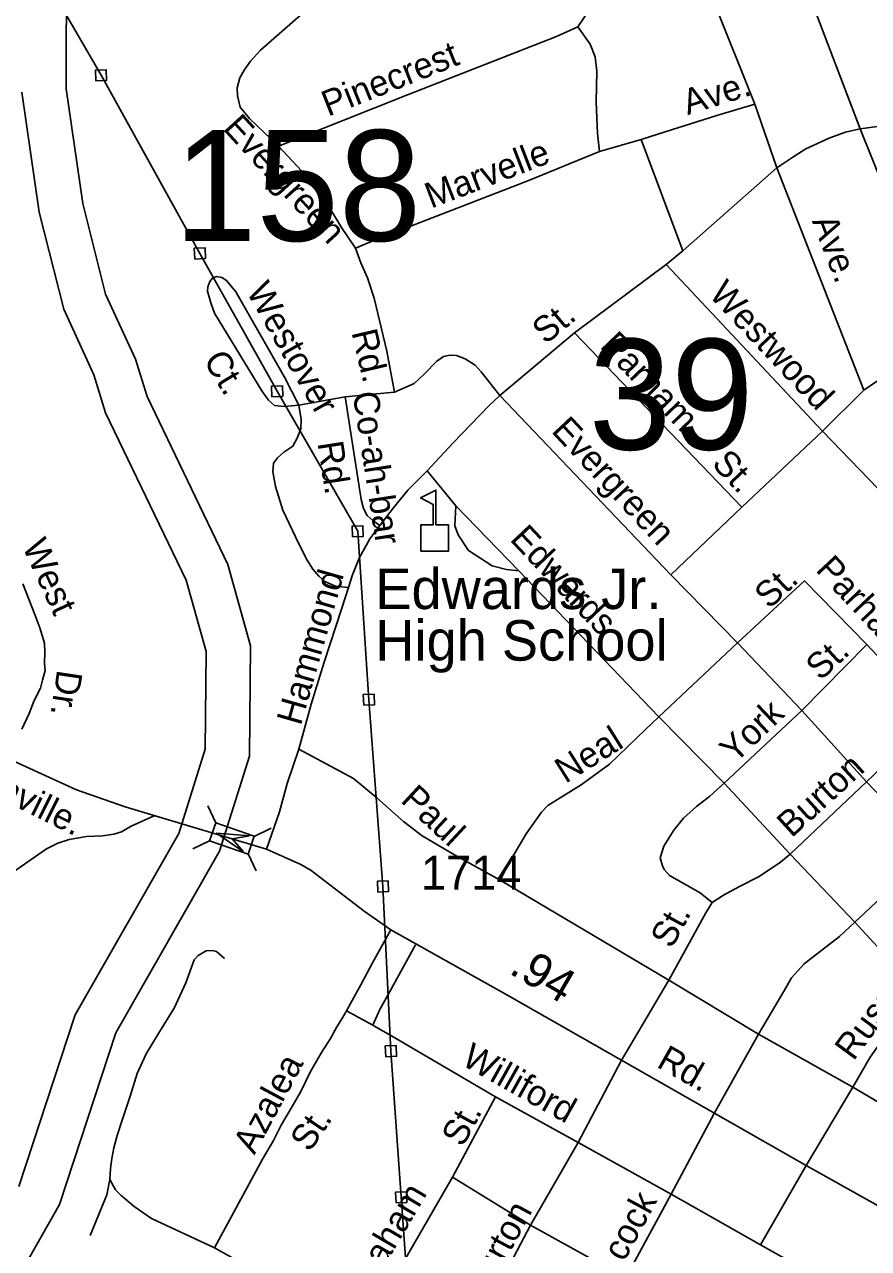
# Model space of a CAD drawing. Extents: x 2220236 to 2384410, y 720751 to 894131.
# Drawn here: x 2347089 to 2350213, y 795027 to 799558 of the extents above; entities that cross this region are included whole.
import ezdxf

# ---------------------------------------------------------------- set-up
doc = ezdxf.new("R2010")
doc.units = 0
for name, color, linetype in [('Exist Cultural Educational Facility Elementary CELL', 7, 'Continuous'), ('Exist Cultural Educational Facility Elementary Label', 7, 'Continuous'), ('Exist Hydrographic River Shore', 7, 'Continuous'), ('Exist Road Non-System Type 51', 7, 'Continuous'), ('Exist Road Non-System Type 51 Label', 7, 'Continuous'), ('Exist Road Secondary Mileage Hundredths English Label', 7, 'Continuous'), ('Exist Road Secondary Structure Standard Bridge Attributed CELL', 7, 'Continuous'), ('Exist Road Secondary Structure Standard Bridge CELL', 7, 'Continuous'), ('Exist Road Secondary Structure Standard Bridge Number Label', 7, 'Continuous'), ('Exist Road Secondary Type 51 Attributed', 7, 'Continuous'), ('Exist Road Secondary Type 51 Label', 7, 'Continuous'), ('Exist Road Secondary Type 51 Number Label', 7, 'Continuous'), ('Exist Utilities Electrical Transmission Line', 7, 'Continuous')]:
    doc.layers.add(name, color=color, linetype=linetype)

msp = doc.modelspace()

# ---------------------------------------------------------------- linework, layer by layer
at = {"layer": 'Exist Cultural Educational Facility Elementary CELL'}
msp.add_lwpolyline([(2348556, 797608.4), (2348556, 797706.3), (2348602, 797706.3), (2348602, 797781.4), (2348554.9, 797805.6), (2348611.6, 797834.8), (2348611.6, 797706.3), (2348657.6, 797706.3), (2348657.6, 797608.4)], close=True, dxfattribs=at)
at = {"layer": 'Exist Hydrographic River Shore'}
for points in [[(2347040.5, 794876.4), (2347217.8, 795189.8), (2347426.9, 795825.1), (2347811.1, 796497.7), (2347921.3, 796850.2), (2347925.7, 797258.1), (2347841.6, 797558.7), (2347542.2, 798180.9), (2347499.3, 798319.6), (2347389.1, 798559.3), (2347304, 798895.5), (2347242.5, 799319.2), (2347244.5, 799795.9), (2347292, 799992.7), (2347326.6, 800605.5), (2347310.4, 801247.3), (2347229.1, 801738.4), (2347190.2, 802242)], [(2347067.1, 795256.5), (2347276.3, 795892.1), (2347659.8, 796563.6), (2347757.5, 796876.1), (2347761.4, 797236.5), (2347687.5, 797500.6), (2347389, 798120.8), (2347345.8, 798260.9), (2347233.7, 798504.4), (2347142.9, 798863.5), (2347078.4, 799307.7)]]:
    msp.add_lwpolyline(points, dxfattribs=at)
at = {"layer": 'Exist Road Non-System Type 51'}
for p, q in [((2349944.3, 799794.8), (2350181.9, 799171.6)), ((2349792.5, 799263), (2349625.5, 799678.9)), ((2349137.2, 799549), (2349176.6, 799607.4)), ((2349792.5, 799263), (2349873.2, 799027)), ((2350181.9, 799171.6), (2350498.2, 799216.5)), ((2350523.6, 798318), (2350181.9, 799171.6)), ((2349216.8, 799088.2), (2349371.8, 799132.1)), ((2349525.1, 798720.3), (2349371.8, 799132.1)), ((2349525.1, 798720.3), (2349873.2, 799027)), ((2349873.2, 799027), (2350196.1, 798204.4)), ((2349463.8, 798669.3), (2349525.1, 798720.3)), ((2349124.9, 798417.2), (2349463.8, 798669.3)), ((2350043, 798052.5), (2349463.8, 798669.3)), ((2348847.8, 798184.2), (2349124.9, 798417.2)), ((2349124.9, 798417.2), (2349744.3, 797771)), ((2350196.1, 798204.4), (2350043, 798052.5)), ((2348104.4, 798149), (2348276.1, 798179.1)), ((2348276.1, 798179.1), (2348457.7, 798196.6)), ((2349481.4, 797521.2), (2348847.8, 798184.2)), ((2350043, 798052.5), (2349744.3, 797771)), ((2350530.9, 797544.4), (2350043, 798052.5)), ((2348685.3, 797776.4), (2348579.2, 797905.4)), ((2348919, 797535.8), (2348685.3, 797776.4)), ((2349744.3, 797771), (2349481.4, 797521.2)), ((2349436.6, 796995.1), (2348919, 797535.8)), ((2349481.4, 797521.2), (2349728, 797269.6)), ((2349436.6, 796995.1), (2349728, 797269.6)), ((2349728, 797269.6), (2349966.4, 797018.3)), ((2349966.4, 797018.3), (2350206.8, 797262.8)), ((2350456.7, 796994.9), (2350206.8, 797262.8)), ((2349678.8, 796749.4), (2349436.6, 796995.1)), ((2349678.8, 796749.4), (2349966.4, 797018.3)), ((2349966.4, 797018.3), (2350205.4, 796754.8)), ((2350205.4, 796754.8), (2350456.7, 796994.9)), ((2349922.3, 796486.4), (2350205.4, 796754.8)), ((2350446.8, 796502), (2350205.4, 796754.8)), ((2349922.3, 796486.4), (2349678.8, 796749.4)), ((2350161.9, 796234.8), (2349922.3, 796486.4)), ((2350161.9, 796234.8), (2350446.8, 796502)), ((2348849.3, 796390.7), (2349473.5, 796020.2)), ((2350404.5, 795971.9), (2350161.9, 796234.8)), ((2349297, 795721.8), (2349473.5, 796020.2)), ((2349473.5, 796020.2), (2349805.6, 795821)), ((2348280.9, 795907.2), (2348378.1, 795854.4)), ((2349641.3, 795526.4), (2349805.6, 795821)), ((2349805.6, 795821), (2350154.3, 795623.8)), ((2349137.8, 795419.6), (2349297, 795721.8)), ((2349982.5, 795334.3), (2350154.3, 795623.8)), ((2350154.3, 795623.8), (2350447.4, 795453.1)), ((2348672.5, 795290.8), (2348832.7, 795588.4)), ((2348832.7, 795588.4), (2349137.8, 795419.6)), ((2349482.9, 795228.7), (2349641.3, 795526.4)), ((2349137.8, 795419.6), (2348962.2, 795113.6)), ((2349482.9, 795228.7), (2349137.8, 795419.6)), ((2349813.2, 795040.9), (2349982.5, 795334.3)), ((2348345, 794722.3), (2348672.5, 795290.8)), ((2348672.5, 795290.8), (2348962.2, 795113.6)), ((2349314.7, 794918.7), (2349482.9, 795228.7)), ((2349813.2, 795040.9), (2349482.9, 795228.7)), ((2348962.2, 795113.6), (2348803.6, 794815.9)), ((2348962.2, 795113.6), (2349314.7, 794918.7)), ((2347791.6, 795029.6), (2348345, 794722.3)), ((2350135.4, 794860.1), (2349813.2, 795040.9))]:
    msp.add_line(p, q, dxfattribs=at)
for points in [[(2348328.8, 799785.3), (2347962.8, 799463), (2347925.2, 799422.5), (2347901.6, 799388.3), (2347885.9, 799360), (2347876.4, 799324), (2347876.8, 799294), (2347887.1, 799252), (2347921.6, 799210.4), (2348028.9, 799107.8)], [(2348028.9, 799107.8), (2348506.5, 799297.5), (2349057.7, 799514.1), (2349137.2, 799549)], [(2349137.2, 799549), (2349182, 799485.6), (2349200.5, 799437.9), (2349207.1, 799384), (2349204.5, 799272), (2349209.9, 799154), (2349216.8, 799088.2)], [(2349371.8, 799132.1), (2349459.7, 799161), (2349650.9, 799221.4), (2349792.5, 799263)], [(2350181.9, 799171.6), (2350127.7, 799159), (2350069.9, 799138.5), (2349980.3, 799097.4), (2349932.3, 799066.4), (2349873.2, 799027)], [(2348313.4, 798729.4), (2348262.5, 798806.8), (2348186.9, 798931.7), (2348132.2, 798997.1), (2348028.9, 799107.8)], [(2348313.4, 798729.4), (2348390.9, 798762.4), (2348952.1, 798979), (2349216.8, 799088.2)], [(2348457.7, 798196.6), (2348429.8, 798349), (2348383.6, 798544.4), (2348358.7, 798620), (2348334, 798675.6), (2348313.4, 798729.4)], [(2348104.4, 798149), (2348050.4, 798144.4), (2348014.4, 798148), (2347992.2, 798167.7), (2347967.8, 798201.5), (2347792.4, 798489.2), (2347778.1, 798527.1), (2347765.5, 798570.8), (2347767.2, 798586.9), (2347775, 798607), (2347784.9, 798619), (2347798.9, 798625.2), (2347818.8, 798621.6), (2347836.9, 798609.7), (2347871.4, 798568.1), (2348051.2, 798252.3), (2348104.4, 798149)], [(2348457.7, 798196.6), (2348530.5, 798228.7), (2348568.4, 798263.7), (2348615.1, 798311.9), (2348640.1, 798329.4), (2348663.9, 798333.7), (2348688, 798332.1), (2348720.1, 798320.6), (2348756.6, 798297.3), (2348778.5, 798272.4), (2348847.8, 798184.2)], [(2350196.1, 798204.4), (2350246.7, 798238.9), (2350334.2, 798271.9), (2350523.6, 798318)], [(2348276.1, 798179.1), (2348334.6, 797799.9), (2348343, 797766), (2348357.2, 797740.2), (2348379.4, 797720.5), (2348403.8, 797702.9)], [(2348579.2, 797905.4), (2348673.8, 798008), (2348808.2, 798147.6), (2348847.8, 798184.2)], [(2348104.4, 798149), (2348113, 798095.2), (2348111.4, 798061.3), (2348097.8, 798027.1), (2348082.2, 797996.9), (2348048.5, 797974.5), (2348024.7, 797954.1), (2348011, 797933.9), (2348007.5, 797902), (2348018.1, 797848.2), (2348045.1, 797760.5), (2348104.6, 797635.2), (2348135.2, 797575.7), (2348155.6, 797541.9), (2348178.1, 797516.2), (2348200.3, 797496.5), (2348240.4, 797478.9), (2348288.5, 797473.5)], [(2348403.8, 797702.9), (2348452.9, 797767.5), (2348508.1, 797834), (2348579.2, 797905.4)], [(2348685.3, 797776.4), (2348681.5, 797702.2), (2348694.1, 797668.3), (2348732.6, 797610.9), (2348819.4, 797554), (2348873.4, 797540.6), (2348919, 797535.8)], [(2348288.5, 797473.5), (2348302.8, 797520.5), (2348328.1, 797582.8), (2348366.9, 797654.2), (2348403.8, 797702.9)], [(2347083.1, 797487.2), (2347126.9, 797374.5), (2347145.7, 797324.5), (2347162.4, 797268.1), (2347164.5, 797234.7), (2347162.4, 797193), (2347164.6, 797166.6), (2347155.8, 797131.2), (2347147.8, 797101.2), (2347124.8, 797055.3), (2347106.1, 797007.3), (2347078.9, 796949.9)], [(2350206.8, 797262.8), (2349976.4, 797498.2), (2349728, 797269.6)], [(2348103.7, 796875.8), (2348149.6, 797042.3), (2348197.6, 797197.4), (2348263.3, 797398), (2348288.5, 797473.5)], [(2348849.3, 796390.7), (2348880.6, 796451), (2348945.1, 796561.7), (2349002.3, 796642.5), (2349025.9, 796666.6), (2349149, 796744.1), (2349254, 796819.4), (2349387.8, 796947.9), (2349436.6, 796995.1)], [(2347984.9, 796505.8), (2348032.1, 796643.2), (2348060.7, 796748.6), (2348103.7, 796875.8)], [(2348103.7, 796875.8), (2348307, 796766.6), (2348392.9, 796695.8), (2348491.5, 796607.3), (2348561, 796554.2), (2348680.2, 796484.6), (2348849.3, 796390.7)], [(2349634, 796308.1), (2349589.5, 796343.5), (2349476.8, 796408.1), (2349456.5, 796429.9), (2349450.4, 796443.9), (2349442.1, 796473.7), (2349455.6, 796515.9), (2349492.8, 796576.2), (2349528.4, 796620.7), (2349575.9, 796663.3), (2349625.3, 796701.9), (2349678.8, 796749.4)], [(2346376.2, 796043), (2346464.2, 796044), (2346486.2, 796048.3), (2346535.9, 796071), (2346656.9, 796150.3), (2347170.4, 796506.4), (2347212.2, 796527), (2347254, 796541.5), (2347317.8, 796552.1), (2347377.7, 796554.9), (2347419.7, 796561.4), (2347447.6, 796569.8), (2347483.4, 796590), (2347571.7, 796630.1)], [(2349634, 796308.1), (2349675.7, 796334.6), (2349735.2, 796367.3), (2349808.7, 796404.3), (2349886.9, 796457.8), (2349922.3, 796486.4)], [(2349473.5, 796020.2), (2349610.5, 796269.9), (2349634, 796308.1)], [(2349805.6, 795821), (2349901.7, 795983.5), (2349927.3, 796029.7), (2349974.6, 796080.3), (2350105.3, 796181.9), (2350161.9, 796234.8)], [(2348280.9, 795907.2), (2348294.9, 795934.7), (2348333.6, 796003.1), (2348376.6, 796084), (2348444.4, 796206.2)], [(2347405, 795282.4), (2347407.5, 795322.9), (2347411.9, 795360.2), (2347418.9, 795400), (2347431.5, 795445.5), (2347450.3, 795502), (2347479.3, 795590.5), (2347505.4, 795675), (2347539.4, 795747.2), (2347588.4, 795829.6), (2347643.3, 795916.3), (2347686.3, 796010.7), (2347717.2, 796095.2), (2347731, 796111.3), (2347760.9, 796129.6), (2347782.9, 796129.9), (2347798.8, 796126.1), (2347829.1, 796100.5)], [(2348378.1, 795854.4), (2348403.9, 795912.2), (2348447.7, 795989.8), (2348536.4, 796151.6)], [(2350154.3, 795623.8), (2350218.8, 795735.3), (2350301.3, 795852.3), (2350336.8, 795898.6), (2350366.4, 795929), (2350404.5, 795971.9)], [(2347791.6, 795029.6), (2347970, 795358.4), (2348010.2, 795426.5), (2348039.2, 795483.4), (2348059.4, 795520.1), (2348079.7, 795553), (2348111.2, 795608.6), (2348146.6, 795679.4), (2348188.3, 795752.7), (2348221.2, 795804.6), (2348245.2, 795847.6), (2348265.2, 795880.8), (2348280.9, 795907.2)], [(2348378.1, 795854.4), (2348405.6, 795838.1), (2348438.2, 795819.9), (2348832.7, 795588.4)], [(2347331.5, 795074.8), (2347393.6, 795225.5), (2347405, 795282.4)], [(2347405, 795282.4), (2347425.2, 795244.5), (2347446.6, 795223), (2347494.7, 795182.5), (2347559.1, 795138.3), (2347791.6, 795029.6)]]:
    msp.add_lwpolyline(points, dxfattribs=at)
at = {"layer": 'Exist Road Secondary Structure Standard Bridge Attributed CELL'}
msp.add_lwpolyline([(2347899.7, 796494.9), (2347799.5, 796564.4), (2347921, 796554.3), (2347856.9, 796543.8)], close=True, dxfattribs=at)
at = {"layer": 'Exist Road Secondary Structure Standard Bridge CELL'}
for p, q in [((2347766.8, 796665.3), (2347796.7, 796603.1)), ((2347939.2, 796552.8), (2348001.4, 796582.7)), ((2347711.2, 796506.6), (2347773.4, 796536.5)), ((2347916.4, 796487.7), (2347946.3, 796425.6))]:
    msp.add_line(p, q, dxfattribs=at)
msp.add_lwpolyline([(2347796.7, 796603.1), (2347939.3, 796553.2), (2347916, 796486.5), (2347773.4, 796536.5)], close=True, dxfattribs=at)
at = {"layer": 'Exist Road Secondary Type 51 Attributed'}
for points in [[(2346397.3, 797166.7), (2347022, 796843.7), (2347281.7, 796725.5), (2347461.1, 796662.3), (2347671.1, 796599.6)], [(2347671.1, 796599.6), (2347984.9, 796505.8), (2348111.7, 796448.9), (2348149.6, 796427), (2348345.8, 796275.3), (2348444.4, 796206.2), (2348873.8, 795965.8), (2349982.5, 795334.3), (2350638.9, 794967)]]:
    msp.add_lwpolyline(points, dxfattribs=at)
at = {"layer": 'Exist Utilities Electrical Transmission Line'}
for points in [[(2349360.6, 787617.7), (2349132.2, 788154.8), (2348908.1, 788664.1), (2348869.5, 789213.3), (2348832.1, 789830.7), (2348791.1, 790408), (2348767.9, 790843.5), (2348707.3, 791564.5), (2348681.9, 792186.1), (2348644.1, 792827.5), (2348595.1, 793420.7), (2348557.5, 794054), (2348519.6, 794701.4), (2348483.4, 795216.7), (2348445.1, 795757.9), (2348415.6, 796367.4), (2348363.4, 797058.6), (2348322, 797681.9), (2348023.9, 798200.2), (2347737.8, 798710.5), (2347371.9, 799369.8), (2346969.9, 800062.7)], [(2347352.7, 799349.1), (2347392.7, 799350.7), (2347391.1, 799390.6), (2347351.1, 799389), (2347352.7, 799349.1)], [(2347718.6, 798689.7), (2347758.6, 798691.3), (2347756.9, 798731.3), (2347717, 798729.7), (2347718.6, 798689.7)], [(2348004.7, 798179.4), (2348044.7, 798181), (2348043.1, 798221), (2348003.1, 798219.3), (2348004.7, 798179.4)], [(2348302.8, 797661.1), (2348342.8, 797662.8), (2348341.1, 797702.7), (2348301.2, 797701.1), (2348302.8, 797661.1)], [(2348344.3, 797037.8), (2348384.2, 797039.4), (2348382.6, 797079.3), (2348342.6, 797077.7), (2348344.3, 797037.8)], [(2348396.5, 796346.6), (2348436.4, 796348.2), (2348434.8, 796388.2), (2348394.8, 796386.6), (2348396.5, 796346.6)], [(2348426, 795737.2), (2348465.9, 795738.8), (2348464.3, 795778.7), (2348424.3, 795777.1), (2348426, 795737.2)], [(2348464.3, 795195.9), (2348504.2, 795197.5), (2348502.6, 795237.5), (2348462.6, 795235.8), (2348464.3, 795195.9)]]:
    msp.add_lwpolyline(points, dxfattribs=at)

# ---------------------------------------------------------------- texts
at = {"layer": 'Exist Cultural Educational Facility Elementary Label'}
for s, p in [('Edwards Jr.', (2348387.5, 797394.2)), ('High School', (2348387.5, 797203.2))]:
    msp.add_text(s, height=150, dxfattribs=at).set_placement(p)
at = {"layer": 'Exist Road Non-System Type 51 Label'}
for s, rotation, p in [('Pinecrest', 21.6628, (2348212.3, 799216)), ('Ave.', 17.5313, (2349543, 799221.7)), ('Evergreen', 312.4339, (2347820.2, 799171.2)), ('Marvelle', 21.1046, (2348593.6, 798875.8)), ('Ave.', 290.9988, (2350002.5, 798831.2)), ('Westover', 299.6549, (2347907.8, 798570.5)), ('Westwood', 313.1994, (2349618.6, 798555.5)), ('St.', 39.5376, (2349017.5, 798371.1)), ('Rd.', 283.3028, (2348298.6, 798418.8)), ('Parham', 313.7868, (2349215.8, 798365.1)), ('Ct.', 301.3691, (2347748.6, 798315.6)), ('Co-ah-bar', 278.7701, (2348303, 798193.1)), ('Evergreen', 313.0708, (2349035.5, 798051.1)), ('Rd.', 278.7701, (2348173, 798009.1)), ('St.', 313.7868, (2349628.7, 797928.6)), ('Edwards', 313.3737, (2348882, 797650.1)), ('West', 294.6809, (2347078.7, 797627.2)), ('Parham', 313.1662, (2350014, 797537.3)), ('Hammond', 74.0995, (2348111.6, 796959.5)), ('St.', 43.1484, (2349845.7, 797391.2)), ('St.', 42.7365, (2350034.9, 797125.9)), ('Dr.', 261.5139, (2347210, 797172.2)), ('York', 43.5996, (2349717.8, 796819.7)), ('Neal', 32.1932, (2349091.2, 796746.5)), ('Burton', 42.4043, (2349928.1, 796544.7)), ('Paul', 317.1322, (2348477.3, 796682.4)), ('St.', 61.2478, (2349484.1, 796133.8)), ('Russel', 53.738, (2350157.4, 795718.4)), ('Williford', 330.6743, (2348701.5, 795709.6)), ('Azalea', 61.7953, (2347939.7, 795371.3)), ('St.', 61.3054, (2348710.6, 795399.2)), ('St.', 55.9377, (2348144.2, 795380.4)), ('Graham', 59.5403, (2348348.6, 794836.4)), ('cock', 61.5168, (2349307.9, 794974.9)), ('Burton', 61.6626, (2348792.9, 794838.9))]:
    msp.add_text(s, height=95, rotation=rotation, dxfattribs=at).set_placement(p)
at = {"layer": 'Exist Road Secondary Mileage Hundredths English Label'}
msp.add_text('.94', height=125, rotation=329.7615, dxfattribs=at).set_placement((2348878.1, 796047.9))
at = {"layer": 'Exist Road Secondary Structure Standard Bridge Number Label'}
for s, p in [('158', (2347642.4, 798756.8)), ('39', (2349177.5, 797984.2))]:
    msp.add_text(s, height=410.1, dxfattribs=at).set_placement(p)
at = {"layer": 'Exist Road Secondary Type 51 Label'}
for s, rotation, p in [('Nashville.', 333.6599, (2346782.6, 796797.1)), ('Rd.', 330.6172, (2349424.6, 795701.3))]:
    msp.add_text(s, height=95, rotation=rotation, dxfattribs=at).set_placement(p)
at = {"layer": 'Exist Road Secondary Type 51 Number Label'}
msp.add_text('1714', height=125, dxfattribs=at).set_placement((2348556.4, 796356))

doc.saveas('drawing.dxf')
